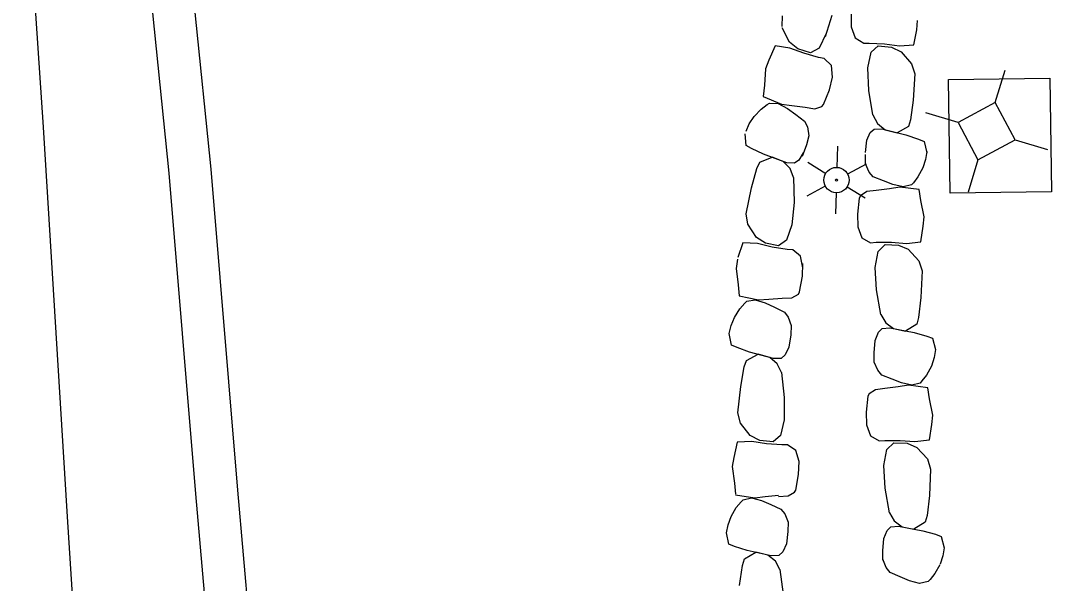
# Model space of a CAD drawing. Extents: x 588843 to 2552415, y 180129 to 269402.
# Drawn here: x 593548.5 to 593609.6, y 186513.7 to 186547 of the extents above; entities that cross this region are included whole.
import ezdxf

# ---------------------------------------------------------------- set-up
doc = ezdxf.new("R2010")
doc.units = 0
for name, color, linetype in [('Default', 7, 'Continuous'), ('E_AREA', 7, 'Continuous'), ('E_DRN_RipRap', 7, 'Continuous'), ('E_LTG', 7, 'Continuous'), ('E_RDWY', 7, 'Continuous'), ('E_RDWY_C_and_G', 7, 'Continuous'), ('E_UTL_AG_Bold', 7, 'Continuous')]:
    doc.layers.add(name, color=color, linetype=linetype)

# ---------------------------------------------------------------- blocks, each defined once
blk = doc.blocks.new('LPOL')
at = {"layer": 'Default'}
for p, q in [((-0.75, 1.3), (-2, 3.46)), ((0.75, 1.3), (2, 3.46)), ((-4, 0), (-1.5, 0)), ((1.5, 0), (4, 0)), ((-2, -3.46), (-0.75, -1.3)), ((2, -3.46), (0.75, -1.3))]:
    blk.add_line(p, q, dxfattribs=at)
for radius in [1.5, 1.5, 1.5, 0.125]:
    blk.add_circle((0, 0), radius, dxfattribs=at)
blk = doc.blocks.new('PED')
at = {"layer": 'Default'}
for p, q in [((-2.5, 2.5), (-5.33, 5.33)), ((2.5, 2.5), (5.33, 5.33)), ((-2.5, -2.5), (-5.33, -5.33)), ((2.5, -2.5), (5.33, -5.33))]:
    blk.add_line(p, q, dxfattribs=at)
blk.add_lwpolyline([(-2.5, -2.5), (2.5, -2.5), (2.5, 2.5), (-2.5, 2.5)], close=True, dxfattribs=at)

msp = doc.modelspace()

# ---------------------------------------------------------------- linework, layer by layer
at = {"layer": 'E_AREA'}
msp.add_lwpolyline([(593609.493, 186543.569), (593609.578, 186536.851), (593603.575, 186536.775), (593603.49, 186543.493), (593609.493, 186543.569)], close=True, dxfattribs=at)
at = {"layer": 'E_DRN_RipRap'}
for p, q in [((593593.626, 186546.64), (593593.649, 186547.267)), ((593596.563, 186547.289), (593596.183, 186546.017)), ((593597.718, 186547.372), (593597.716, 186546.62)), ((593594.058, 186545.715), (593593.628, 186546.551)), ((593597.716, 186546.62), (593597.948, 186545.963)), ((593601.434, 186545.539), (593601.599, 186546.442)), ((593601.599, 186546.442), (593601.656, 186546.984)), ((593596.23, 186546.223), (593595.817, 186545.358)), ((593597.948, 186545.963), (593598.458, 186545.638)), ((593593.222, 186545.492), (593592.838, 186544.646)), ((593594.078, 186545.36), (593593.222, 186545.492)), ((593594.558, 186545.321), (593594.058, 186545.715)), ((593594.915, 186545.046), (593594.078, 186545.36)), ((593595.315, 186545.078), (593594.558, 186545.321)), ((593595.817, 186545.358), (593595.315, 186545.078)), ((593598.458, 186545.638), (593598.791, 186545.655)), ((593598.791, 186545.655), (593599.695, 186545.606)), ((593598.901, 186545.109), (593599.317, 186545.489)), ((593599.317, 186545.489), (593600.105, 186545.417)), ((593599.695, 186545.606), (593600.577, 186545.482)), ((593600.105, 186545.417), (593600.682, 186545.141)), ((593600.577, 186545.482), (593601.434, 186545.539)), ((593592.838, 186544.646), (593592.649, 186544.13)), ((593595.792, 186544.801), (593594.915, 186545.046)), ((593596.124, 186544.745), (593595.792, 186544.801)), ((593596.545, 186544.316), (593596.124, 186544.745)), ((593598.713, 186544.18), (593598.901, 186545.109)), ((593600.682, 186545.141), (593601.298, 186544.423)), ((593592.649, 186544.13), (593592.58, 186543.152)), ((593596.613, 186543.625), (593596.545, 186544.316)), ((593598.773, 186542.854), (593598.713, 186544.18)), ((593601.298, 186544.423), (593601.481, 186543.822)), ((593596.427, 186542.892), (593596.613, 186543.625)), ((593601.481, 186543.822), (593601.381, 186542.266)), ((593592.58, 186543.152), (593592.509, 186542.495)), ((593596.084, 186542.009), (593596.427, 186542.892)), ((593599.005, 186541.394), (593598.773, 186542.854)), ((593592.509, 186542.495), (593593.585, 186542.038)), ((593601.381, 186542.266), (593601.223, 186541.102)), ((593591.976, 186541.313), (593592.392, 186541.745)), ((593592.392, 186541.745), (593592.745, 186542.008)), ((593592.745, 186542.008), (593592.889, 186542.104)), ((593592.889, 186542.104), (593593.401, 186542.084)), ((593593.401, 186542.084), (593593.947, 186541.786)), ((593593.585, 186542.038), (593594.208, 186541.964)), ((593593.947, 186541.786), (593594.432, 186541.425)), ((593594.208, 186541.964), (593594.994, 186541.849)), ((593594.994, 186541.849), (593595.562, 186541.761)), ((593595.562, 186541.761), (593595.985, 186541.899)), ((593595.985, 186541.899), (593596.084, 186542.009)), ((593591.685, 186540.873), (593591.976, 186541.313)), ((593594.432, 186541.425), (593594.956, 186541.025)), ((593594.956, 186541.025), (593595.126, 186540.686)), ((593599.005, 186541.394), (593599.28, 186540.895)), ((593601.223, 186541.102), (593601.115, 186540.718)), ((593591.49, 186540.435), (593591.685, 186540.873)), ((593595.126, 186540.686), (593595.206, 186540.157)), ((593598.641, 186539.896), (593598.842, 186540.359)), ((593598.842, 186540.359), (593599.072, 186540.562)), ((593599.072, 186540.562), (593599.525, 186540.576)), ((593599.28, 186540.895), (593599.741, 186540.522)), ((593599.525, 186540.576), (593600.961, 186540.226)), ((593599.741, 186540.522), (593600.437, 186540.344)), ((593601.115, 186540.718), (593600.437, 186540.344)), ((593591.497, 186539.585), (593591.433, 186540.277)), ((593595.206, 186540.157), (593595.064, 186539.626)), ((593598.566, 186539.172), (593598.641, 186539.896)), ((593600.961, 186540.226), (593601.707, 186539.973)), ((593601.707, 186539.973), (593602.045, 186539.834)), ((593602.045, 186539.834), (593602.204, 186539.157)), ((593591.813, 186539.41), (593591.497, 186539.585)), ((593592.522, 186539.076), (593591.813, 186539.41)), ((593594.882, 186539.153), (593594.616, 186538.713)), ((593595.064, 186539.626), (593594.812, 186538.936)), ((593602.202, 186539.241), (593602.127, 186538.767)), ((593592.137, 186538.232), (593592.3, 186538.603)), ((593592.3, 186538.603), (593593.028, 186538.901)), ((593593.905, 186538.571), (593592.522, 186539.076)), ((593593.697, 186538.649), (593593.028, 186538.901)), ((593594.104, 186538.227), (593593.697, 186538.649)), ((593594.359, 186538.536), (593593.905, 186538.571)), ((593594.616, 186538.713), (593594.359, 186538.536)), ((593598.567, 186538.501), (593598.567, 186539.052)), ((593598.779, 186538.012), (593598.567, 186538.501)), ((593602.127, 186538.767), (593601.96, 186538.263)), ((593591.816, 186537.089), (593592.137, 186538.232)), ((593594.309, 186537.7), (593594.104, 186538.227)), ((593599.03, 186537.731), (593598.779, 186538.012)), ((593601.96, 186538.263), (593601.673, 186537.733)), ((593594.309, 186537.7), (593594.334, 186536.219)), ((593599.635, 186537.487), (593599.03, 186537.731)), ((593600.193, 186537.271), (593599.635, 186537.487)), ((593600.793, 186537.132), (593600.193, 186537.271)), ((593601.402, 186537.384), (593601.288, 186537.252)), ((593601.673, 186537.733), (593601.402, 186537.384)), ((593591.498, 186535.549), (593591.816, 186537.089)), ((593598.638, 186536.857), (593598.267, 186536.609)), ((593599.205, 186536.926), (593598.638, 186536.857)), ((593599.988, 186537.029), (593599.205, 186536.926)), ((593600.605, 186537.126), (593599.988, 186537.029)), ((593601.754, 186536.978), (593600.605, 186537.126)), ((593601.288, 186537.252), (593600.793, 186537.132)), ((593601.854, 186536.325), (593601.754, 186536.978)), ((593594.334, 186536.219), (593594.208, 186534.891)), ((593598.201, 186536.476), (593598.099, 186535.532)), ((593598.267, 186536.609), (593598.201, 186536.476)), ((593602.039, 186535.362), (593601.854, 186536.325)), ((593591.597, 186534.931), (593591.498, 186535.549)), ((593598.099, 186535.532), (593598.108, 186534.774)), ((593592.11, 186534.147), (593591.597, 186534.931)), ((593594.208, 186534.891), (593593.89, 186533.986)), ((593601.991, 186534.814), (593602.039, 186535.362)), ((593598.108, 186534.774), (593598.351, 186534.125)), ((593601.84, 186533.894), (593601.991, 186534.814)), ((593591.305, 186533.833), (593591.012, 186532.951)), ((593592.166, 186533.796), (593591.305, 186533.833)), ((593592.646, 186533.81), (593592.11, 186534.147)), ((593593.029, 186533.576), (593592.166, 186533.796)), ((593593.422, 186533.652), (593592.646, 186533.81)), ((593593.89, 186533.986), (593593.422, 186533.652)), ((593598.351, 186534.125), (593598.866, 186533.827)), ((593598.866, 186533.827), (593599.198, 186533.863)), ((593599.198, 186533.863), (593600.102, 186533.864)), ((593599.317, 186533.318), (593599.726, 186533.725)), ((593599.726, 186533.725), (593600.515, 186533.696)), ((593600.102, 186533.864), (593600.986, 186533.789)), ((593600.515, 186533.696), (593601.096, 186533.451)), ((593600.986, 186533.789), (593601.84, 186533.894)), ((593593.923, 186533.429), (593593.029, 186533.576)), ((593594.258, 186533.41), (593593.923, 186533.429)), ((593594.72, 186533.03), (593594.258, 186533.41)), ((593594.86, 186532.35), (593594.72, 186533.03)), ((593599.144, 186532.372), (593599.317, 186533.318)), ((593601.096, 186533.451), (593601.723, 186532.762)), ((593590.985, 186532.853), (593590.903, 186532.309)), ((593594.826, 186531.848), (593594.864, 186532.604)), ((593601.723, 186532.762), (593601.915, 186532.167)), ((593590.903, 186532.309), (593591.027, 186531.336)), ((593594.664, 186530.915), (593594.826, 186531.848)), ((593599.226, 186531.04), (593599.144, 186532.372)), ((593601.915, 186532.167), (593601.841, 186530.594)), ((593591.027, 186531.336), (593591.087, 186530.678)), ((593591.087, 186530.678), (593592.224, 186530.445)), ((593593.634, 186530.541), (593594.204, 186530.568)), ((593594.204, 186530.568), (593594.59, 186530.787)), ((593594.59, 186530.787), (593594.664, 186530.915)), ((593599.48, 186529.581), (593599.226, 186531.04)), ((593601.841, 186530.594), (593601.701, 186529.412)), ((593591.12, 186529.92), (593591.412, 186530.248)), ((593591.412, 186530.248), (593591.534, 186530.37)), ((593591.534, 186530.37), (593592.037, 186530.453)), ((593592.037, 186530.453), (593592.626, 186530.27)), ((593592.224, 186530.445), (593592.846, 186530.497)), ((593592.626, 186530.27), (593593.17, 186530.013)), ((593592.846, 186530.497), (593593.634, 186530.541)), ((593593.17, 186530.013), (593593.759, 186529.726)), ((593590.602, 186528.923), (593590.8, 186529.413)), ((593590.8, 186529.413), (593591.12, 186529.92)), ((593593.759, 186529.726), (593593.991, 186529.427)), ((593593.991, 186529.427), (593594.173, 186528.924)), ((593599.48, 186529.581), (593599.764, 186529.095)), ((593601.701, 186529.412), (593601.599, 186529.019)), ((593590.498, 186528.456), (593590.602, 186528.923)), ((593594.173, 186528.924), (593594.138, 186528.375)), ((593599.335, 186528.531), (593599.561, 186528.747)), ((593599.561, 186528.747), (593600.013, 186528.787)), ((593599.764, 186529.095), (593600.23, 186528.745)), ((593600.013, 186528.787), (593601.454, 186528.516)), ((593600.23, 186528.745), (593600.928, 186528.605)), ((593601.599, 186529.019), (593600.928, 186528.605)), ((593590.625, 186527.772), (593590.498, 186528.456)), ((593594.138, 186528.375), (593594.029, 186527.649)), ((593599.141, 186528.052), (593599.335, 186528.531)), ((593601.454, 186528.516), (593602.203, 186528.303)), ((593602.203, 186528.303), (593602.542, 186528.182)), ((593602.542, 186528.182), (593602.712, 186527.508)), ((593590.956, 186527.626), (593590.625, 186527.772)), ((593591.69, 186527.358), (593590.956, 186527.626)), ((593594.029, 186527.649), (593593.805, 186527.187)), ((593599.077, 186527.319), (593599.141, 186528.052)), ((593602.712, 186527.508), (593602.637, 186527.033)), ((593591.514, 186526.867), (593592.21, 186527.231)), ((593593.112, 186526.981), (593591.69, 186527.358)), ((593592.898, 186527.04), (593592.21, 186527.231)), ((593593.341, 186526.656), (593592.898, 186527.04)), ((593593.566, 186526.987), (593593.112, 186526.981)), ((593593.805, 186527.187), (593593.566, 186526.987)), ((593599.077, 186526.768), (593599.077, 186527.319)), ((593602.637, 186527.033), (593602.471, 186526.53)), ((593591.174, 186525.316), (593591.387, 186526.483)), ((593591.387, 186526.483), (593591.514, 186526.867)), ((593593.594, 186526.15), (593593.341, 186526.656)), ((593599.289, 186526.279), (593599.077, 186526.768)), ((593599.54, 186525.998), (593599.289, 186526.279)), ((593602.471, 186526.53), (593602.184, 186526)), ((593593.594, 186526.15), (593593.757, 186524.678)), ((593600.145, 186525.754), (593599.54, 186525.998)), ((593600.703, 186525.538), (593600.145, 186525.754)), ((593602.184, 186526), (593601.912, 186525.65)), ((593591.001, 186523.754), (593591.174, 186525.316)), ((593599.149, 186525.124), (593598.778, 186524.876)), ((593599.715, 186525.193), (593599.149, 186525.124)), ((593600.499, 186525.296), (593599.715, 186525.193)), ((593601.115, 186525.393), (593600.499, 186525.296)), ((593601.303, 186525.399), (593600.703, 186525.538)), ((593602.264, 186525.245), (593601.115, 186525.393)), ((593601.799, 186525.519), (593601.303, 186525.399)), ((593601.912, 186525.65), (593601.799, 186525.519)), ((593602.365, 186524.592), (593602.264, 186525.245)), ((593593.757, 186524.678), (593593.755, 186523.344)), ((593598.712, 186524.743), (593598.609, 186523.799)), ((593598.778, 186524.876), (593598.712, 186524.743)), ((593602.55, 186523.629), (593602.365, 186524.592)), ((593591.156, 186523.147), (593591.001, 186523.754)), ((593593.755, 186523.344), (593593.522, 186522.414)), ((593598.609, 186523.799), (593598.619, 186523.041)), ((593602.502, 186523.08), (593602.55, 186523.629)), ((593591.738, 186522.414), (593591.156, 186523.147)), ((593598.619, 186523.041), (593598.862, 186522.392)), ((593602.351, 186522.161), (593602.502, 186523.08)), ((593590.968, 186522.028), (593590.759, 186521.123)), ((593591.827, 186522.069), (593590.968, 186522.028)), ((593592.303, 186522.127), (593591.738, 186522.414)), ((593592.704, 186521.929), (593591.827, 186522.069)), ((593593.088, 186522.04), (593592.303, 186522.127)), ((593593.522, 186522.414), (593593.088, 186522.04)), ((593598.862, 186522.392), (593599.376, 186522.094)), ((593599.376, 186522.094), (593599.709, 186522.13)), ((593599.709, 186522.13), (593600.613, 186522.131)), ((593600.613, 186522.131), (593601.496, 186522.056)), ((593601.496, 186522.056), (593602.351, 186522.161)), ((593593.607, 186521.863), (593592.704, 186521.929)), ((593593.941, 186521.874), (593593.607, 186521.863)), ((593594.436, 186521.538), (593593.941, 186521.874)), ((593594.638, 186520.874), (593594.436, 186521.538)), ((593599.654, 186520.639), (593599.828, 186521.585)), ((593599.828, 186521.585), (593600.237, 186521.992)), ((593600.237, 186521.992), (593601.026, 186521.963)), ((593601.026, 186521.963), (593601.606, 186521.718)), ((593601.606, 186521.718), (593602.233, 186521.029)), ((593590.759, 186521.123), (593590.677, 186520.579)), ((593594.599, 186520.118), (593594.638, 186520.874)), ((593602.233, 186521.029), (593602.426, 186520.434)), ((593590.677, 186520.579), (593590.801, 186519.606)), ((593599.736, 186519.307), (593599.654, 186520.639)), ((593602.426, 186520.434), (593602.351, 186518.861)), ((593590.801, 186519.606), (593590.86, 186518.948)), ((593594.438, 186519.185), (593594.599, 186520.118)), ((593593.978, 186518.838), (593594.364, 186519.057)), ((593594.364, 186519.057), (593594.438, 186519.185)), ((593599.99, 186517.848), (593599.736, 186519.307)), ((593590.86, 186518.909), (593592.003, 186518.723)), ((593590.914, 186518.151), (593591.197, 186518.492)), ((593591.197, 186518.492), (593591.315, 186518.619)), ((593591.315, 186518.619), (593591.815, 186518.723)), ((593591.815, 186518.723), (593592.41, 186518.564)), ((593592.003, 186518.723), (593592.623, 186518.8)), ((593592.41, 186518.564), (593592.961, 186518.33)), ((593592.623, 186518.8), (593593.409, 186518.877)), ((593593.408, 186518.811), (593593.978, 186518.838)), ((593602.351, 186518.861), (593602.212, 186517.679)), ((593590.609, 186517.631), (593590.914, 186518.151)), ((593592.961, 186518.33), (593593.556, 186518.067)), ((593593.556, 186518.067), (593593.798, 186517.778)), ((593593.798, 186517.778), (593593.993, 186517.282)), ((593599.99, 186517.848), (593600.274, 186517.361)), ((593590.334, 186516.661), (593590.425, 186517.133)), ((593590.425, 186517.133), (593590.609, 186517.631)), ((593593.993, 186517.282), (593593.974, 186516.732)), ((593600.274, 186517.361), (593600.74, 186517.012)), ((593602.109, 186517.286), (593601.438, 186516.872)), ((593602.212, 186517.679), (593602.109, 186517.286)), ((593590.48, 186515.981), (593590.334, 186516.661)), ((593593.974, 186516.732), (593593.885, 186516.001)), ((593599.651, 186516.319), (593599.845, 186516.797)), ((593599.845, 186516.797), (593600.071, 186517.014)), ((593600.071, 186517.014), (593600.523, 186517.054)), ((593600.523, 186517.054), (593601.964, 186516.783)), ((593600.74, 186517.012), (593601.438, 186516.872)), ((593601.964, 186516.783), (593602.713, 186516.57)), ((593602.713, 186516.57), (593603.053, 186516.449)), ((593590.815, 186515.85), (593590.48, 186515.981)), ((593593.885, 186516.001), (593593.674, 186515.529)), ((593599.588, 186515.586), (593599.651, 186516.319)), ((593603.053, 186516.449), (593603.222, 186515.775)), ((593591.557, 186515.612), (593590.815, 186515.85)), ((593591.394, 186515.114), (593592.079, 186515.506)), ((593592.987, 186515.294), (593591.557, 186515.612)), ((593592.772, 186515.344), (593592.079, 186515.506)), ((593593.226, 186514.979), (593592.772, 186515.344)), ((593593.441, 186515.319), (593592.987, 186515.294)), ((593593.674, 186515.529), (593593.441, 186515.319)), ((593599.587, 186515.035), (593599.588, 186515.586)), ((593603.148, 186515.3), (593602.981, 186514.797)), ((593603.222, 186515.775), (593603.148, 186515.3)), ((593591.098, 186513.547), (593591.278, 186514.724)), ((593591.278, 186514.724), (593591.394, 186515.114)), ((593593.493, 186514.483), (593593.226, 186514.979)), ((593599.789, 186514.604), (593599.594, 186515.099)), ((593602.977, 186514.761), (593602.672, 186514.239)), ((593593.493, 186514.483), (593593.697, 186513.017)), ((593600.03, 186514.315), (593599.789, 186514.604)), ((593600.626, 186514.054), (593600.03, 186514.315)), ((593602.672, 186514.239), (593602.388, 186513.898)), ((593601.176, 186513.821), (593600.626, 186514.054)), ((593601.771, 186513.664), (593601.176, 186513.821)), ((593602.271, 186513.77), (593601.771, 186513.664)), ((593602.388, 186513.898), (593602.271, 186513.77))]:
    msp.add_line(p, q, dxfattribs=at)
at = {"layer": 'E_RDWY'}
msp.add_lwpolyline([(593561.96, 186224.676), (593562.625, 186237.198), (593562.987, 186254.101), (593563.164, 186265.97), (593563.156, 186282.172), (593562.993, 186297.061), (593562.654, 186310.789), (593561.87, 186326.197), (593561.299, 186340.943), (593560.344, 186357.874), (593559.555, 186373.055), (593558.571, 186389.784), (593557.788, 186404.079), (593556.999, 186420.474), (593555.896, 186439.915), (593554.657, 186461.333), (593553.577, 186478.292), (593552.478, 186499.15), (593551.303, 186517.604), (593549.872, 186540.672), (593548.519, 186560.853)], dxfattribs=at)
at = {"layer": 'E_RDWY_C_and_G'}
for points in [[(593581.691, 186223.093), (593581.992, 186240.741), (593582.237, 186258.108), (593581.928, 186274.185), (593580.666, 186288.036), (593579.124, 186303.532), (593577.782, 186317.744), (593576.419, 186332.153), (593574.46, 186353.033), (593573.023, 186368.737), (593571.711, 186383.113), (593570.324, 186397.541), (593568.914, 186412.162), (593567.505, 186428.017), (593565.527, 186449.14), (593563.814, 186467.214), (593561.756, 186487.033), (593560.236, 186503.641), (593558.891, 186518.972), (593557.324, 186537.956), (593555.382, 186556.953)], [(593584.19, 186223.013), (593584.492, 186240.702), (593584.737, 186258.114), (593584.426, 186274.323), (593583.154, 186288.273), (593581.612, 186303.774), (593580.27, 186317.979), (593578.908, 186332.387), (593576.949, 186353.264), (593575.512, 186368.964), (593574.2, 186383.346), (593572.812, 186397.78), (593571.403, 186412.392), (593569.995, 186428.244), (593568.016, 186449.374), (593566.302, 186467.461), (593564.244, 186487.276), (593562.726, 186503.865), (593561.382, 186519.184), (593559.814, 186538.179), (593557.873, 186557.161)]]:
    msp.add_lwpolyline(points, dxfattribs=at)

# ---------------------------------------------------------------- block references
at = {"layer": 'E_LTG', "xscale": 0.4999999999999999, "yscale": 0.4999999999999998, "rotation": -151.83730204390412}
msp.add_blockref('LPOL', (593596.848, 186537.542), dxfattribs=at)
at = {"layer": 'E_UTL_AG_Bold', "xscale": 0.4999999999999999, "yscale": 0.4999999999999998, "rotation": -151.83730204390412}
msp.add_blockref('PED', (593605.742, 186540.439), dxfattribs=at)

doc.saveas('drawing.dxf')
